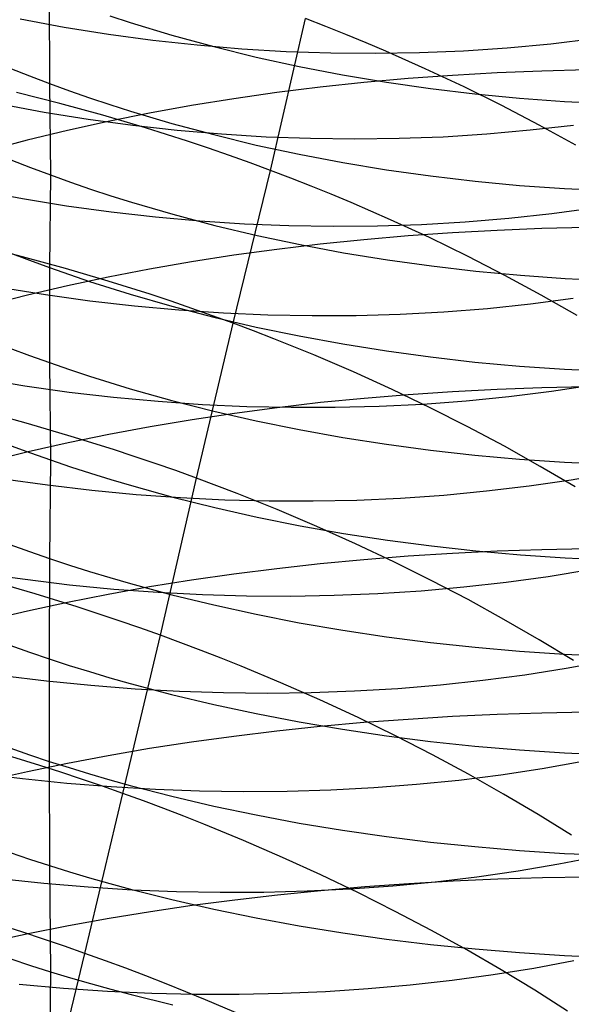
# Model space of a CAD drawing. Extents: x -383 to 1849, y -1185 to -529.
# Tile 800 of 870: x 1825 to 1831, y -970 to -960. Entities that reach past the tile are written whole.
import ezdxf

# ---------------------------------------------------------------- set-up
doc = ezdxf.new("R2010")
doc.units = 0
doc.layers.add('PREDEFINITO', color=7, linetype='CONTINUOUS')

msp = doc.modelspace()

# ---------------------------------------------------------------- linework, layer by layer
at = {"layer": 'PREDEFINITO'}
for p, q in [((1825.258, -959.321, 623.957), (1825.259, -960.295, 625.075)), ((1825.92, -959.557, 623.754), (1826.144, -959.63, 623.692)), ((1824.94, -959.59, 528.361), (1825.421, -959.679, 528.348)), ((1825.421, -959.679, 528.348), (1825.905, -959.757, 528.325)), ((1826.144, -959.63, 623.692), (1826.597, -959.767, 623.575)), ((1827.677, -961.245, 488.825), (1828.059, -959.587, 489.928)), ((1828.281, -959.673, 489.977), (1828.059, -959.587, 489.928)), ((1828.502, -959.761, 490.029), (1828.281, -959.673, 489.977)), ((1825.905, -959.757, 528.325), (1826.39, -959.822, 528.292)), ((1826.597, -959.767, 623.575), (1827.056, -959.893, 623.47)), ((1828.722, -959.851, 490.085), (1828.502, -959.761, 490.029)), ((1826.39, -959.822, 528.292), (1826.876, -959.875, 528.25)), ((1826.876, -959.875, 528.25), (1827.363, -959.916, 528.199)), ((1827.056, -959.893, 623.47), (1827.521, -960.007, 623.374)), ((1828.939, -959.943, 490.144), (1828.722, -959.851, 490.085)), ((1829.787, -959.938, 527.804), (1830.266, -959.905, 527.699)), ((1830.266, -959.905, 527.699), (1830.741, -959.861, 527.584)), ((1830.741, -959.861, 527.584), (1831.213, -959.804, 527.461)), ((1827.363, -959.916, 528.199), (1827.85, -959.945, 528.138)), ((1827.521, -960.007, 623.374), (1827.991, -960.11, 623.29)), ((1827.85, -959.945, 528.138), (1828.336, -959.961, 528.068)), ((1828.336, -959.961, 528.068), (1828.822, -959.965, 527.989)), ((1828.822, -959.965, 527.989), (1829.305, -959.958, 527.901)), ((1829.37, -960.134, 490.272), (1828.939, -959.943, 490.144)), ((1829.305, -959.958, 527.901), (1829.787, -959.938, 527.804)), ((1827.991, -960.11, 623.29), (1828.466, -960.202, 623.215)), ((1824.828, -960.127, 625.227), (1825.043, -960.212, 625.15)), ((1825.043, -960.212, 625.15), (1825.259, -960.295, 625.075)), ((1828.466, -960.202, 623.215), (1828.945, -960.283, 623.152)), ((1829.666, -960.207, 661.789), (1829.181, -960.242, 661.715)), ((1829.793, -960.332, 490.413), (1829.37, -960.134, 490.272)), ((1830.154, -960.179, 661.85), (1829.666, -960.207, 661.789)), ((1830.644, -960.16, 661.898), (1830.154, -960.179, 661.85)), ((1831.135, -960.148, 661.933), (1830.644, -960.16, 661.898)), ((1825.259, -960.295, 625.075), (1825.478, -960.375, 625.004)), ((1825.259, -960.295, 625.075), (1825.271, -961.294, 626.172)), ((1828.699, -960.286, 661.628), (1828.22, -960.337, 661.529)), ((1829.181, -960.242, 661.715), (1828.699, -960.286, 661.628)), ((1828.945, -960.283, 623.152), (1829.427, -960.352, 623.099)), ((1830.208, -960.538, 490.567), (1829.793, -960.332, 490.413)), ((1825.373, -960.513, 488.524), (1824.9, -960.393, 488.505)), ((1825.478, -960.375, 625.004), (1825.698, -960.452, 624.935)), ((1827.746, -960.396, 661.417), (1827.276, -960.463, 661.292)), ((1828.22, -960.337, 661.529), (1827.746, -960.396, 661.417)), ((1829.427, -960.352, 623.099), (1829.913, -960.41, 623.057)), ((1829.913, -960.41, 623.057), (1830.4, -960.456, 623.025)), ((1824.72, -960.518, 527.263), (1825.201, -960.608, 527.249)), ((1825.843, -960.643, 488.557), (1825.373, -960.513, 488.524)), ((1825.698, -960.452, 624.935), (1825.921, -960.526, 624.868)), ((1825.921, -960.526, 624.868), (1826.145, -960.597, 624.805)), ((1826.812, -960.538, 661.154), (1826.353, -960.62, 661.004)), ((1827.276, -960.463, 661.292), (1826.812, -960.538, 661.154)), ((1830.616, -960.751, 490.733), (1830.208, -960.538, 490.567)), ((1830.4, -960.456, 623.025), (1830.89, -960.492, 623.003)), ((1830.89, -960.492, 623.003), (1831.381, -960.516, 622.992)), ((1825.201, -960.608, 527.249), (1825.685, -960.686, 527.225)), ((1826.309, -960.78, 488.603), (1825.843, -960.643, 488.557)), ((1826.353, -960.62, 661.004), (1825.901, -960.711, 660.841)), ((1826.145, -960.597, 624.805), (1826.598, -960.732, 624.685)), ((1825.901, -960.711, 660.841), (1825.456, -960.809, 660.666)), ((1825.685, -960.686, 527.225), (1826.17, -960.752, 527.192)), ((1826.17, -960.752, 527.192), (1826.656, -960.806, 527.149)), ((1826.598, -960.732, 624.685), (1827.057, -960.855, 624.577)), ((1830.518, -960.804, 526.465), (1830.989, -960.75, 526.339)), ((1831.015, -960.971, 490.911), (1830.616, -960.751, 490.733)), ((1825.456, -960.809, 660.666), (1825.018, -960.915, 660.478)), ((1826.771, -960.927, 488.663), (1826.309, -960.78, 488.603)), ((1826.656, -960.806, 527.149), (1827.142, -960.847, 527.096)), ((1827.057, -960.855, 624.577), (1827.522, -960.968, 624.48)), ((1827.142, -960.847, 527.096), (1827.629, -960.877, 527.034)), ((1829.564, -960.877, 526.691), (1830.042, -960.846, 526.583)), ((1830.042, -960.846, 526.583), (1830.518, -960.804, 526.465)), ((1825.018, -960.915, 660.478), (1824.588, -961.029, 660.277)), ((1826.999, -961.003, 488.699), (1826.771, -960.927, 488.663)), ((1827.522, -960.968, 624.48), (1827.992, -961.069, 624.393)), ((1827.629, -960.877, 527.034), (1828.115, -960.895, 526.962)), ((1828.115, -960.895, 526.962), (1828.6, -960.901, 526.881)), ((1828.6, -960.901, 526.881), (1829.083, -960.895, 526.79)), ((1829.083, -960.895, 526.79), (1829.564, -960.877, 526.691)), ((1827.227, -961.082, 488.737), (1826.999, -961.003, 488.699)), ((1827.453, -961.162, 488.78), (1827.227, -961.082, 488.737)), ((1827.992, -961.069, 624.393), (1828.467, -961.159, 624.318)), ((1824.839, -961.129, 626.327), (1825.054, -961.213, 626.248)), ((1827.677, -961.245, 488.825), (1827.453, -961.162, 488.78)), ((1828.467, -961.159, 624.318), (1828.946, -961.238, 624.253)), ((1825.054, -961.213, 626.248), (1825.271, -961.294, 626.172)), ((1825.271, -961.294, 626.172), (1825.259, -962.307, 627.255)), ((1825.271, -961.294, 626.172), (1825.489, -961.373, 626.098)), ((1827.269, -962.915, 487.751), (1827.677, -961.245, 488.825)), ((1827.9, -961.33, 488.875), (1827.677, -961.245, 488.825)), ((1828.946, -961.238, 624.253), (1829.428, -961.306, 624.199)), ((1825.489, -961.373, 626.098), (1825.709, -961.449, 626.027)), ((1828.121, -961.417, 488.927), (1827.9, -961.33, 488.875)), ((1829.428, -961.306, 624.199), (1829.914, -961.363, 624.155)), ((1829.914, -961.363, 624.155), (1830.401, -961.409, 624.122)), ((1830.401, -961.409, 624.122), (1830.891, -961.444, 624.1)), ((1824.483, -961.463, 526.182), (1824.964, -961.554, 526.168)), ((1825.709, -961.449, 626.027), (1825.932, -961.522, 625.96)), ((1828.341, -961.506, 488.983), (1828.121, -961.417, 488.927)), ((1828.559, -961.597, 489.043), (1828.341, -961.506, 488.983)), ((1830.891, -961.444, 624.1), (1831.382, -961.467, 624.089)), ((1824.964, -961.554, 526.168), (1825.448, -961.632, 526.144)), ((1825.932, -961.522, 625.96), (1826.156, -961.592, 625.894)), ((1826.156, -961.592, 625.894), (1826.609, -961.724, 625.772)), ((1828.99, -961.784, 489.172), (1828.559, -961.597, 489.043)), ((1825.448, -961.632, 526.144), (1825.933, -961.699, 526.109)), ((1825.933, -961.699, 526.109), (1826.42, -961.754, 526.065)), ((1826.609, -961.724, 625.772), (1827.068, -961.846, 625.662)), ((1830.282, -961.767, 525.364), (1830.754, -961.716, 525.235)), ((1830.754, -961.716, 525.235), (1831.22, -961.652, 525.097)), ((1826.42, -961.754, 526.065), (1826.906, -961.797, 526.011)), ((1826.906, -961.797, 526.011), (1827.393, -961.828, 525.947)), ((1827.393, -961.828, 525.947), (1827.879, -961.847, 525.873)), ((1828.848, -961.851, 525.698), (1829.329, -961.835, 525.596)), ((1829.414, -961.98, 489.315), (1828.99, -961.784, 489.172)), ((1829.329, -961.835, 525.596), (1829.807, -961.807, 525.485)), ((1829.807, -961.807, 525.485), (1830.282, -961.767, 525.364)), ((1827.068, -961.846, 625.662), (1827.533, -961.956, 625.562)), ((1827.879, -961.847, 525.873), (1828.364, -961.855, 525.79)), ((1828.364, -961.855, 525.79), (1828.848, -961.851, 525.698)), ((1829.667, -961.927, 662.884), (1829.181, -961.961, 662.81)), ((1830.155, -961.901, 662.946), (1829.667, -961.927, 662.884)), ((1830.644, -961.882, 662.994), (1830.155, -961.901, 662.946)), ((1831.135, -961.871, 663.03), (1830.644, -961.882, 662.994)), ((1827.533, -961.956, 625.562), (1828.003, -962.056, 625.474)), ((1828.221, -962.052, 662.622), (1827.746, -962.109, 662.509)), ((1828.003, -962.056, 625.474), (1828.477, -962.145, 625.396)), ((1828.699, -962.003, 662.723), (1828.221, -962.052, 662.622)), ((1829.181, -961.961, 662.81), (1828.699, -962.003, 662.723)), ((1829.83, -962.182, 489.47), (1829.414, -961.98, 489.315)), ((1824.966, -962.188, 487.445), (1824.493, -962.068, 487.425)), ((1824.828, -962.145, 627.414), (1825.043, -962.228, 627.333)), ((1827.746, -962.109, 662.509), (1827.277, -962.173, 662.383)), ((1828.477, -962.145, 625.396), (1828.956, -962.222, 625.329)), ((1825.435, -962.317, 487.478), (1824.966, -962.188, 487.445)), ((1825.043, -962.228, 627.333), (1825.259, -962.307, 627.255)), ((1826.812, -962.245, 662.244), (1826.354, -962.325, 662.092)), ((1827.277, -962.173, 662.383), (1826.812, -962.245, 662.244)), ((1828.956, -962.222, 625.329), (1829.438, -962.289, 625.274)), ((1830.238, -962.392, 489.638), (1829.83, -962.182, 489.47)), ((1825.259, -962.307, 627.255), (1825.478, -962.384, 627.18)), ((1825.259, -962.307, 627.255), (1825.259, -963.345, 628.315)), ((1825.901, -962.454, 487.525), (1825.435, -962.317, 487.478)), ((1826.354, -962.325, 662.092), (1825.902, -962.412, 661.927)), ((1829.438, -962.289, 625.274), (1829.923, -962.345, 625.229)), ((1829.923, -962.345, 625.229), (1830.41, -962.39, 625.196)), ((1825.902, -962.412, 661.927), (1825.457, -962.507, 661.75)), ((1825.478, -962.384, 627.18), (1825.698, -962.459, 627.108)), ((1825.698, -962.459, 627.108), (1825.92, -962.53, 627.039)), ((1826.362, -962.599, 487.586), (1825.901, -962.454, 487.525)), ((1830.638, -962.608, 489.818), (1830.238, -962.392, 489.638)), ((1830.41, -962.39, 625.196), (1830.9, -962.425, 625.173)), ((1830.9, -962.425, 625.173), (1831.39, -962.448, 625.161)), ((1824.734, -962.524, 525.107), (1825.218, -962.603, 525.082)), ((1825.457, -962.507, 661.75), (1825.019, -962.609, 661.56)), ((1825.92, -962.53, 627.039), (1826.144, -962.599, 626.972)), ((1825.019, -962.609, 661.56), (1824.589, -962.719, 661.357)), ((1825.218, -962.603, 525.082), (1825.703, -962.67, 525.046)), ((1825.703, -962.67, 525.046), (1826.189, -962.726, 525.001)), ((1826.144, -962.599, 626.972), (1826.598, -962.729, 626.848)), ((1826.591, -962.675, 487.622), (1826.362, -962.599, 487.586)), ((1826.818, -962.753, 487.661), (1826.591, -962.675, 487.622)), ((1830.519, -962.704, 524.151), (1830.985, -962.643, 524.009)), ((1831.029, -962.831, 490.01), (1830.638, -962.608, 489.818)), ((1826.189, -962.726, 525.001), (1826.675, -962.77, 524.945)), ((1826.598, -962.729, 626.848), (1827.057, -962.848, 626.735)), ((1826.675, -962.77, 524.945), (1827.162, -962.802, 524.88)), ((1827.044, -962.833, 487.704), (1826.818, -962.753, 487.661)), ((1827.162, -962.802, 524.88), (1827.648, -962.823, 524.805)), ((1829.096, -962.816, 524.52), (1829.574, -962.79, 524.407)), ((1829.574, -962.79, 524.407), (1830.048, -962.753, 524.283)), ((1830.048, -962.753, 524.283), (1830.519, -962.704, 524.151)), ((1826.867, -964.608, 486.712), (1827.269, -962.915, 487.751)), ((1827.269, -962.915, 487.751), (1827.044, -962.833, 487.704)), ((1827.057, -962.848, 626.735), (1827.522, -962.957, 626.633)), ((1827.492, -962.999, 487.8), (1827.269, -962.915, 487.751)), ((1827.648, -962.823, 524.805), (1828.132, -962.832, 524.719)), ((1828.132, -962.832, 524.719), (1828.615, -962.83, 524.625)), ((1828.615, -962.83, 524.625), (1829.096, -962.816, 524.52)), ((1827.713, -963.084, 487.854), (1827.492, -962.999, 487.8)), ((1827.522, -962.957, 626.633), (1827.992, -963.054, 626.543)), ((1827.933, -963.172, 487.911), (1827.713, -963.084, 487.854)), ((1827.992, -963.054, 626.543), (1828.467, -963.142, 626.463)), ((1824.828, -963.186, 628.476), (1825.043, -963.267, 628.394)), ((1828.151, -963.262, 487.971), (1827.933, -963.172, 487.911)), ((1828.467, -963.142, 626.463), (1828.946, -963.218, 626.395)), ((1828.946, -963.218, 626.395), (1829.428, -963.284, 626.338)), ((1825.043, -963.267, 628.394), (1825.259, -963.345, 628.315)), ((1825.259, -963.345, 628.315), (1825.478, -963.421, 628.238)), ((1825.259, -963.345, 628.315), (1825.271, -964.409, 629.35)), ((1828.583, -963.448, 488.102), (1828.151, -963.262, 487.971)), ((1829.428, -963.284, 626.338), (1829.913, -963.339, 626.293)), ((1829.913, -963.339, 626.293), (1830.401, -963.384, 626.258)), ((1825.478, -963.421, 628.238), (1825.698, -963.493, 628.165)), ((1829.007, -963.641, 488.247), (1828.583, -963.448, 488.102)), ((1830.401, -963.384, 626.258), (1830.891, -963.418, 626.235)), ((1830.891, -963.418, 626.235), (1831.382, -963.441, 626.222)), ((1824.509, -963.52, 524.068), (1824.992, -963.599, 524.043)), ((1825.698, -963.493, 628.165), (1825.92, -963.564, 628.094)), ((1824.992, -963.599, 524.043), (1825.477, -963.667, 524.006)), ((1825.477, -963.667, 524.006), (1825.962, -963.723, 523.959)), ((1825.92, -963.564, 628.094), (1826.144, -963.631, 628.026)), ((1826.144, -963.631, 628.026), (1826.597, -963.759, 627.9)), ((1829.424, -963.84, 488.404), (1829.007, -963.641, 488.247)), ((1829.668, -963.663, 663.954), (1829.184, -963.696, 663.879)), ((1830.155, -963.638, 664.016), (1829.668, -963.663, 663.954)), ((1830.644, -963.62, 664.065), (1830.155, -963.638, 664.016)), ((1830.284, -963.716, 523.089), (1830.749, -963.657, 522.944)), ((1831.134, -963.61, 664.1), (1830.644, -963.62, 664.065)), ((1830.749, -963.657, 522.944), (1831.209, -963.588, 522.79)), ((1825.962, -963.723, 523.959), (1826.448, -963.768, 523.902)), ((1826.448, -963.768, 523.902), (1826.934, -963.802, 523.835)), ((1826.597, -963.759, 627.9), (1827.057, -963.875, 627.784)), ((1828.703, -963.736, 663.79), (1828.225, -963.783, 663.689)), ((1829.184, -963.696, 663.879), (1828.703, -963.736, 663.79)), ((1829.341, -963.798, 523.35), (1829.815, -963.762, 523.224)), ((1829.815, -963.762, 523.224), (1830.284, -963.716, 523.089)), ((1826.934, -963.802, 523.835), (1827.419, -963.824, 523.758)), ((1827.057, -963.875, 627.784), (1827.522, -963.982, 627.68)), ((1827.751, -963.838, 663.574), (1827.282, -963.9, 663.447)), ((1827.419, -963.824, 523.758), (1827.903, -963.834, 523.671)), ((1828.225, -963.783, 663.689), (1827.751, -963.838, 663.574)), ((1827.903, -963.834, 523.671), (1828.385, -963.834, 523.574)), ((1828.385, -963.834, 523.574), (1828.864, -963.821, 523.467)), ((1828.864, -963.821, 523.467), (1829.341, -963.798, 523.35)), ((1829.833, -964.047, 488.574), (1829.424, -963.84, 488.404)), ((1825.032, -964.015, 486.436), (1824.562, -963.886, 486.402)), ((1826.819, -963.969, 663.306), (1826.361, -964.046, 663.152)), ((1827.282, -963.9, 663.447), (1826.819, -963.969, 663.306)), ((1827.522, -963.982, 627.68), (1827.992, -964.078, 627.588)), ((1825.498, -964.151, 486.484), (1825.032, -964.015, 486.436)), ((1826.361, -964.046, 663.152), (1825.909, -964.13, 662.986)), ((1827.992, -964.078, 627.588), (1828.467, -964.163, 627.507)), ((1830.234, -964.26, 488.756), (1829.833, -964.047, 488.574)), ((1825.909, -964.13, 662.986), (1825.465, -964.221, 662.806)), ((1825.959, -964.295, 486.546), (1825.498, -964.151, 486.484)), ((1828.467, -964.163, 627.507), (1828.945, -964.238, 627.438)), ((1824.84, -964.253, 629.515), (1825.054, -964.332, 629.431)), ((1825.465, -964.221, 662.806), (1825.028, -964.32, 662.614)), ((1826.188, -964.37, 486.582), (1825.959, -964.295, 486.546)), ((1828.945, -964.238, 627.438), (1829.428, -964.303, 627.38)), ((1829.428, -964.303, 627.38), (1829.913, -964.357, 627.333)), ((1830.626, -964.479, 488.951), (1830.234, -964.26, 488.756)), ((1825.028, -964.32, 662.614), (1824.599, -964.426, 662.408)), ((1825.054, -964.332, 629.431), (1825.271, -964.409, 629.35)), ((1825.271, -964.409, 629.35), (1825.259, -965.484, 630.372)), ((1825.271, -964.409, 629.35), (1825.489, -964.483, 629.272)), ((1826.416, -964.447, 486.622), (1826.188, -964.37, 486.582)), ((1829.913, -964.357, 627.333), (1830.401, -964.401, 627.297)), ((1830.401, -964.401, 627.297), (1830.891, -964.434, 627.273)), ((1825.489, -964.483, 629.272), (1825.71, -964.554, 629.197)), ((1826.642, -964.526, 486.665), (1826.416, -964.447, 486.622)), ((1826.867, -964.608, 486.712), (1826.642, -964.526, 486.665)), ((1831.01, -964.704, 489.157), (1830.626, -964.479, 488.951)), ((1830.891, -964.434, 627.273), (1831.382, -964.457, 627.26)), ((1824.753, -964.614, 523.023), (1825.238, -964.682, 522.985)), ((1825.71, -964.554, 629.197), (1825.932, -964.623, 629.125)), ((1825.932, -964.623, 629.125), (1826.156, -964.689, 629.056)), ((1826.473, -966.324, 485.71), (1826.867, -964.608, 486.712)), ((1827.09, -964.691, 486.763), (1826.867, -964.608, 486.712)), ((1830.505, -964.693, 521.9), (1830.964, -964.626, 521.742)), ((1830.964, -964.626, 521.742), (1831.418, -964.548, 521.575)), ((1825.238, -964.682, 522.985), (1825.723, -964.739, 522.938)), ((1825.723, -964.739, 522.938), (1826.208, -964.786, 522.879)), ((1826.156, -964.689, 629.056), (1826.609, -964.814, 628.926)), ((1827.312, -964.776, 486.817), (1827.09, -964.691, 486.763)), ((1830.04, -964.748, 522.048), (1830.505, -964.693, 521.9)), ((1826.208, -964.786, 522.879), (1826.694, -964.82, 522.811)), ((1826.609, -964.814, 628.926), (1827.068, -964.929, 628.809)), ((1826.694, -964.82, 522.811), (1827.178, -964.844, 522.732)), ((1827.178, -964.844, 522.732), (1827.662, -964.856, 522.643)), ((1827.532, -964.863, 486.875), (1827.312, -964.776, 486.817)), ((1828.143, -964.857, 522.543), (1828.622, -964.847, 522.434)), ((1828.622, -964.847, 522.434), (1829.099, -964.825, 522.315)), ((1829.099, -964.825, 522.315), (1829.572, -964.792, 522.186)), ((1829.572, -964.792, 522.186), (1830.04, -964.748, 522.048)), ((1827.068, -964.929, 628.809), (1827.533, -965.034, 628.703)), ((1827.75, -964.952, 486.936), (1827.532, -964.863, 486.875)), ((1827.662, -964.856, 522.643), (1828.143, -964.857, 522.543)), ((1828.182, -965.135, 487.069), (1827.75, -964.952, 486.936)), ((1827.533, -965.034, 628.703), (1828.003, -965.128, 628.608)), ((1828.003, -965.128, 628.608), (1828.477, -965.212, 628.526)), ((1828.607, -965.325, 487.215), (1828.182, -965.135, 487.069)), ((1828.477, -965.212, 628.526), (1828.956, -965.285, 628.455)), ((1824.828, -965.332, 630.54), (1825.043, -965.409, 630.455)), ((1829.025, -965.522, 487.375), (1828.607, -965.325, 487.215)), ((1828.956, -965.285, 628.455), (1829.438, -965.349, 628.395)), ((1829.438, -965.349, 628.395), (1829.923, -965.402, 628.347)), ((1830.644, -965.39, 665.082), (1830.154, -965.407, 665.033)), ((1831.135, -965.381, 665.118), (1830.644, -965.39, 665.082)), ((1825.043, -965.409, 630.455), (1825.259, -965.484, 630.372)), ((1825.259, -965.484, 630.372), (1825.258, -966.583, 631.37)), ((1825.259, -965.484, 630.372), (1825.478, -965.557, 630.293)), ((1829.181, -965.462, 664.895), (1828.699, -965.5, 664.806)), ((1829.666, -965.431, 664.97), (1829.181, -965.462, 664.895)), ((1830.154, -965.407, 665.033), (1829.666, -965.431, 664.97)), ((1829.923, -965.402, 628.347), (1830.41, -965.445, 628.311)), ((1830.41, -965.445, 628.311), (1830.899, -965.478, 628.286)), ((1830.899, -965.478, 628.286), (1831.39, -965.501, 628.273)), ((1825.478, -965.557, 630.293), (1825.698, -965.627, 630.217)), ((1827.746, -965.598, 664.588), (1827.276, -965.657, 664.459)), ((1828.22, -965.545, 664.703), (1827.746, -965.598, 664.588)), ((1828.699, -965.5, 664.806), (1828.22, -965.545, 664.703)), ((1829.435, -965.726, 487.547), (1829.025, -965.522, 487.375)), ((1830.714, -965.681, 520.712), (1831.167, -965.606, 520.542)), ((1824.509, -965.644, 522.02), (1824.993, -965.713, 521.982)), ((1824.993, -965.713, 521.982), (1825.478, -965.772, 521.934)), ((1825.698, -965.627, 630.217), (1825.921, -965.694, 630.143)), ((1825.921, -965.694, 630.143), (1826.145, -965.759, 630.073)), ((1827.276, -965.657, 664.459), (1826.812, -965.724, 664.317)), ((1830.255, -965.744, 520.873), (1830.714, -965.681, 520.712)), ((1825.102, -965.872, 485.481), (1824.635, -965.737, 485.433)), ((1825.478, -965.772, 521.934), (1825.963, -965.819, 521.874)), ((1826.354, -965.797, 664.163), (1825.901, -965.878, 663.995)), ((1825.963, -965.819, 521.874), (1826.448, -965.855, 521.804)), ((1826.145, -965.759, 630.073), (1826.598, -965.881, 629.941)), ((1826.812, -965.724, 664.317), (1826.354, -965.797, 664.163)), ((1829.323, -965.839, 521.166), (1829.791, -965.797, 521.024)), ((1829.837, -965.935, 487.732), (1829.435, -965.726, 487.547)), ((1829.791, -965.797, 521.024), (1830.255, -965.744, 520.873)), ((1825.564, -966.015, 485.543), (1825.102, -965.872, 485.481)), ((1825.901, -965.878, 663.995), (1825.456, -965.965, 663.814)), ((1826.448, -965.855, 521.804), (1826.932, -965.88, 521.723)), ((1826.598, -965.881, 629.941), (1827.057, -965.993, 629.821)), ((1826.932, -965.88, 521.723), (1827.415, -965.894, 521.632)), ((1827.415, -965.894, 521.632), (1827.896, -965.897, 521.531)), ((1827.896, -965.897, 521.531), (1828.375, -965.888, 521.419)), ((1828.375, -965.888, 521.419), (1828.851, -965.869, 521.297)), ((1828.851, -965.869, 521.297), (1829.323, -965.839, 521.166)), ((1825.456, -965.965, 663.814), (1825.019, -966.06, 663.62)), ((1825.793, -966.089, 485.579), (1825.564, -966.015, 485.543)), ((1827.057, -965.993, 629.821), (1827.522, -966.095, 629.713)), ((1830.23, -966.151, 487.929), (1829.837, -965.935, 487.732)), ((1825.019, -966.06, 663.62), (1824.589, -966.162, 663.413)), ((1826.021, -966.165, 485.619), (1825.793, -966.089, 485.579)), ((1827.522, -966.095, 629.713), (1827.992, -966.187, 629.617)), ((1826.248, -966.244, 485.663), (1826.021, -966.165, 485.619)), ((1826.473, -966.324, 485.71), (1826.248, -966.244, 485.663)), ((1827.992, -966.187, 629.617), (1828.467, -966.27, 629.533)), ((1830.614, -966.373, 488.138), (1830.23, -966.151, 487.929)), ((1826.064, -968.054, 484.739), (1826.473, -966.324, 485.71)), ((1826.696, -966.406, 485.761), (1826.473, -966.324, 485.71)), ((1828.467, -966.27, 629.533), (1828.946, -966.342, 629.461)), ((1828.946, -966.342, 629.461), (1829.428, -966.404, 629.4)), ((1824.827, -966.434, 631.54), (1825.042, -966.51, 631.453)), ((1826.918, -966.49, 485.815), (1826.696, -966.406, 485.761)), ((1829.428, -966.404, 629.4), (1829.914, -966.456, 629.351)), ((1829.914, -966.456, 629.351), (1830.401, -966.499, 629.314)), ((1830.99, -966.599, 488.359), (1830.614, -966.373, 488.138)), ((1825.042, -966.51, 631.453), (1825.258, -966.583, 631.37)), ((1827.139, -966.576, 485.874), (1826.918, -966.49, 485.815)), ((1830.401, -966.499, 629.314), (1830.891, -966.531, 629.289)), ((1830.891, -966.531, 629.289), (1831.382, -966.554, 629.275)), ((1825.258, -966.583, 631.37), (1825.477, -966.654, 631.289)), ((1825.258, -966.583, 631.37), (1825.258, -967.702, 632.345)), ((1825.477, -966.654, 631.289), (1825.697, -966.722, 631.211)), ((1827.358, -966.663, 485.935), (1827.139, -966.576, 485.874)), ((1827.79, -966.843, 486.069), (1827.358, -966.663, 485.935)), ((1830.91, -966.684, 519.53), (1831.356, -966.601, 519.347)), ((1824.742, -966.764, 521), (1825.227, -966.823, 520.95)), ((1825.697, -966.722, 631.211), (1825.919, -966.788, 631.136)), ((1825.919, -966.788, 631.136), (1826.143, -966.852, 631.065)), ((1830, -966.816, 519.868), (1830.458, -966.756, 519.704)), ((1830.458, -966.756, 519.704), (1830.91, -966.684, 519.53)), ((1825.227, -966.823, 520.95), (1825.712, -966.871, 520.889)), ((1825.712, -966.871, 520.889), (1826.197, -966.909, 520.818)), ((1826.143, -966.852, 631.065), (1826.596, -966.971, 630.931)), ((1828.216, -967.031, 486.216), (1827.79, -966.843, 486.069)), ((1829.069, -966.905, 520.167), (1829.537, -966.866, 520.022)), ((1829.537, -966.866, 520.022), (1830, -966.816, 519.868)), ((1826.197, -966.909, 520.818), (1826.681, -966.935, 520.735)), ((1826.596, -966.971, 630.931), (1827.056, -967.081, 630.809)), ((1826.681, -966.935, 520.735), (1827.163, -966.951, 520.642)), ((1827.163, -966.951, 520.642), (1827.644, -966.956, 520.539)), ((1827.644, -966.956, 520.539), (1828.122, -966.95, 520.425)), ((1828.122, -966.95, 520.425), (1828.597, -966.933, 520.301)), ((1828.597, -966.933, 520.301), (1829.069, -966.905, 520.167)), ((1827.056, -967.081, 630.809), (1827.521, -967.181, 630.699)), ((1828.634, -967.224, 486.377), (1828.216, -967.031, 486.216)), ((1827.521, -967.181, 630.699), (1827.991, -967.271, 630.601)), ((1829.667, -967.213, 665.962), (1829.182, -967.243, 665.886)), ((1830.155, -967.19, 666.025), (1829.667, -967.213, 665.962)), ((1830.644, -967.175, 666.075), (1830.155, -967.19, 666.025)), ((1831.136, -967.166, 666.11), (1830.644, -967.175, 666.075)), ((1828.221, -967.322, 665.693), (1827.746, -967.372, 665.576)), ((1827.991, -967.271, 630.601), (1828.466, -967.352, 630.515)), ((1828.699, -967.279, 665.796), (1828.221, -967.322, 665.693)), ((1829.044, -967.424, 486.551), (1828.634, -967.224, 486.377)), ((1829.182, -967.243, 665.886), (1828.699, -967.279, 665.796)), ((1827.277, -967.429, 665.446), (1826.812, -967.493, 665.303)), ((1827.746, -967.372, 665.576), (1827.277, -967.429, 665.446)), ((1828.466, -967.352, 630.515), (1828.945, -967.423, 630.441)), ((1828.945, -967.423, 630.441), (1829.427, -967.484, 630.379)), ((1829.447, -967.63, 486.737), (1829.044, -967.424, 486.551)), ((1826.812, -967.493, 665.303), (1826.354, -967.563, 665.147)), ((1829.427, -967.484, 630.379), (1829.912, -967.535, 630.33)), ((1829.912, -967.535, 630.33), (1830.4, -967.577, 630.292)), ((1825.155, -967.748, 484.569), (1824.693, -967.606, 484.506)), ((1824.827, -967.556, 632.519), (1825.042, -967.63, 632.43)), ((1825.042, -967.63, 632.43), (1825.258, -967.702, 632.345)), ((1825.902, -967.641, 664.977), (1825.457, -967.725, 664.795)), ((1826.354, -967.563, 665.147), (1825.902, -967.641, 664.977)), ((1829.841, -967.842, 486.936), (1829.447, -967.63, 486.737)), ((1830.4, -967.577, 630.292), (1830.89, -967.609, 630.265)), ((1830.89, -967.609, 630.265), (1831.381, -967.631, 630.251)), ((1825.457, -967.725, 664.795), (1825.019, -967.816, 664.599)), ((1825.384, -967.821, 484.606), (1825.155, -967.748, 484.569)), ((1825.258, -967.702, 632.345), (1825.477, -967.771, 632.263)), ((1825.258, -967.702, 632.345), (1825.26, -968.84, 633.296)), ((1830.647, -967.78, 518.54), (1831.093, -967.701, 518.353)), ((1824.48, -967.83, 520.037), (1824.965, -967.89, 519.987)), ((1825.019, -967.816, 664.599), (1824.589, -967.913, 664.39)), ((1825.612, -967.897, 484.647), (1825.384, -967.821, 484.606)), ((1825.477, -967.771, 632.263), (1825.697, -967.838, 632.184)), ((1825.697, -967.838, 632.184), (1825.919, -967.903, 632.107)), ((1829.737, -967.906, 518.884), (1830.195, -967.849, 518.717)), ((1830.226, -968.059, 487.147), (1829.841, -967.842, 486.936)), ((1830.195, -967.849, 518.717), (1830.647, -967.78, 518.54)), ((1824.965, -967.89, 519.987), (1825.45, -967.94, 519.925)), ((1825.45, -967.94, 519.925), (1825.935, -967.978, 519.852)), ((1825.839, -967.974, 484.691), (1825.612, -967.897, 484.647)), ((1825.919, -967.903, 632.107), (1826.143, -967.965, 632.034)), ((1826.143, -967.965, 632.034), (1826.597, -968.082, 631.898)), ((1828.807, -967.988, 519.188), (1829.274, -967.953, 519.042)), ((1829.274, -967.953, 519.042), (1829.737, -967.906, 518.884)), ((1825.648, -969.8, 483.801), (1826.064, -968.054, 484.739)), ((1826.064, -968.054, 484.739), (1825.839, -967.974, 484.691)), ((1825.935, -967.978, 519.852), (1826.419, -968.007, 519.768)), ((1826.287, -968.135, 484.79), (1826.064, -968.054, 484.739)), ((1826.419, -968.007, 519.768), (1826.902, -968.025, 519.673)), ((1826.902, -968.025, 519.673), (1827.382, -968.032, 519.568)), ((1827.382, -968.032, 519.568), (1827.86, -968.028, 519.452)), ((1827.86, -968.028, 519.452), (1828.335, -968.013, 519.325)), ((1828.335, -968.013, 519.325), (1828.807, -967.988, 519.188)), ((1830.602, -968.282, 487.37), (1830.226, -968.059, 487.147)), ((1826.51, -968.218, 484.845), (1826.287, -968.135, 484.79)), ((1826.597, -968.082, 631.898), (1827.056, -968.19, 631.773)), ((1826.73, -968.302, 484.904), (1826.51, -968.218, 484.845)), ((1827.056, -968.19, 631.773), (1827.521, -968.287, 631.661)), ((1827.521, -968.287, 631.661), (1827.991, -968.376, 631.562)), ((1830.968, -968.509, 487.604), (1830.602, -968.282, 487.37)), ((1826.949, -968.389, 484.967), (1826.73, -968.302, 484.904)), ((1827.382, -968.567, 485.102), (1826.949, -968.389, 484.967)), ((1827.991, -968.376, 631.562), (1828.466, -968.455, 631.474)), ((1828.466, -968.455, 631.474), (1828.945, -968.524, 631.399)), ((1827.808, -968.751, 485.251), (1827.382, -968.567, 485.102)), ((1828.945, -968.524, 631.399), (1829.427, -968.584, 631.336)), ((1829.427, -968.584, 631.336), (1829.912, -968.634, 631.285)), ((1824.829, -968.698, 633.473), (1825.043, -968.77, 633.383)), ((1829.912, -968.634, 631.285), (1830.4, -968.675, 631.246)), ((1830.4, -968.675, 631.246), (1830.89, -968.707, 631.219)), ((1830.89, -968.707, 631.219), (1831.381, -968.729, 631.204)), ((1825.043, -968.77, 633.383), (1825.26, -968.84, 633.296)), ((1828.227, -968.942, 485.414), (1827.808, -968.751, 485.251)), ((1830.385, -968.899, 517.573), (1830.829, -968.823, 517.383)), ((1830.829, -968.823, 517.383), (1831.267, -968.737, 517.182)), ((1825.26, -968.84, 633.296), (1825.478, -968.908, 633.213)), ((1825.26, -968.84, 633.296), (1825.27, -970, 634.222)), ((1825.478, -968.908, 633.213), (1825.699, -968.973, 633.132)), ((1828.638, -969.139, 485.589), (1828.227, -968.942, 485.414)), ((1829.934, -968.964, 517.754), (1830.385, -968.899, 517.573)), ((1824.714, -968.983, 519.048), (1825.199, -969.034, 518.985)), ((1825.199, -969.034, 518.985), (1825.683, -969.074, 518.91)), ((1825.699, -968.973, 633.132), (1825.921, -969.036, 633.055)), ((1825.921, -969.036, 633.055), (1826.145, -969.097, 632.981)), ((1829.189, -969.04, 666.846), (1828.707, -969.074, 666.756)), ((1829.016, -969.062, 518.084), (1829.478, -969.018, 517.924)), ((1829.674, -969.012, 666.923), (1829.189, -969.04, 666.846)), ((1829.478, -969.018, 517.924), (1829.934, -968.964, 517.754)), ((1830.162, -968.991, 666.986), (1829.674, -969.012, 666.923)), ((1830.651, -968.976, 667.035), (1830.162, -968.991, 666.986)), ((1831.142, -968.968, 667.071), (1830.651, -968.976, 667.035)), ((1825.683, -969.074, 518.91), (1826.166, -969.104, 518.825)), ((1826.145, -969.097, 632.981), (1826.598, -969.211, 632.842)), ((1826.166, -969.104, 518.825), (1826.648, -969.123, 518.728)), ((1826.648, -969.123, 518.728), (1827.128, -969.132, 518.621)), ((1827.128, -969.132, 518.621), (1827.605, -969.13, 518.502)), ((1827.605, -969.13, 518.502), (1828.079, -969.118, 518.374)), ((1828.229, -969.115, 666.652), (1827.755, -969.163, 666.534)), ((1828.079, -969.118, 518.374), (1828.549, -969.095, 518.234)), ((1828.707, -969.074, 666.756), (1828.229, -969.115, 666.652)), ((1828.549, -969.095, 518.234), (1829.016, -969.062, 518.084)), ((1829.041, -969.341, 485.778), (1828.638, -969.139, 485.589)), ((1826.598, -969.211, 632.842), (1827.057, -969.316, 632.716)), ((1827.286, -969.217, 666.404), (1826.822, -969.278, 666.259)), ((1827.755, -969.163, 666.534), (1827.286, -969.217, 666.404)), ((1826.364, -969.345, 666.102), (1825.912, -969.419, 665.931)), ((1826.822, -969.278, 666.259), (1826.364, -969.345, 666.102)), ((1827.057, -969.316, 632.716), (1827.522, -969.412, 632.602)), ((1829.436, -969.549, 485.979), (1829.041, -969.341, 485.778)), ((1825.912, -969.419, 665.931), (1825.467, -969.5, 665.746)), ((1827.522, -969.412, 632.602), (1827.992, -969.498, 632.5)), ((1825.029, -969.587, 665.549), (1824.6, -969.68, 665.338)), ((1824.968, -969.57, 483.667), (1824.738, -969.497, 483.63)), ((1825.196, -969.645, 483.708), (1824.968, -969.57, 483.667)), ((1825.467, -969.5, 665.746), (1825.029, -969.587, 665.549)), ((1827.992, -969.498, 632.5), (1828.467, -969.575, 632.411)), ((1828.467, -969.575, 632.411), (1828.946, -969.643, 632.335)), ((1829.822, -969.762, 486.192), (1829.436, -969.549, 485.979)), ((1825.423, -969.722, 483.753), (1825.196, -969.645, 483.708)), ((1828.946, -969.643, 632.335), (1829.428, -969.702, 632.27)), ((1825.217, -971.56, 482.896), (1825.648, -969.8, 483.801)), ((1825.648, -969.8, 483.801), (1825.423, -969.722, 483.753)), ((1825.872, -969.88, 483.853), (1825.648, -969.8, 483.801)), ((1829.428, -969.702, 632.27), (1829.914, -969.751, 632.218)), ((1830.199, -969.98, 486.417), (1829.822, -969.762, 486.192)), ((1829.914, -969.751, 632.218), (1830.401, -969.791, 632.179)), ((1830.401, -969.791, 632.179), (1830.891, -969.822, 632.151)), ((1824.839, -969.861, 634.402), (1825.054, -969.931, 634.31)), ((1826.094, -969.962, 483.909), (1825.872, -969.88, 483.853)), ((1830.557, -969.96, 516.432), (1830.994, -969.878, 516.228)), ((1830.891, -969.822, 632.151), (1831.382, -969.844, 632.136)), ((1825.054, -969.931, 634.31), (1825.27, -970, 634.222)), ((1825.27, -970, 634.222), (1825.26, -971.171, 635.132)), ((1825.27, -970, 634.222), (1825.489, -970.066, 634.137)), ((1826.315, -970.046, 483.969), (1826.094, -969.962, 483.909)), ((1830.113, -970.032, 516.626), (1830.557, -969.96, 516.432)), ((1830.566, -970.203, 486.654), (1830.199, -969.98, 486.417)), ((1825.489, -970.066, 634.137), (1825.709, -970.129, 634.056)), ((1826.535, -970.131, 484.032), (1826.315, -970.046, 483.969)), ((1829.206, -970.145, 516.983), (1829.662, -970.094, 516.809)), ((1829.662, -970.094, 516.809), (1830.113, -970.032, 516.626)), ((1824.929, -970.138, 518.062), (1825.413, -970.18, 517.986)), ((1825.413, -970.18, 517.986), (1825.896, -970.212, 517.899)), ((1825.709, -970.129, 634.056), (1825.931, -970.191, 633.977)), ((1825.896, -970.212, 517.899), (1826.378, -970.233, 517.8)), ((1825.931, -970.191, 633.977), (1826.155, -970.25, 633.902)), ((1826.378, -970.233, 517.8), (1826.857, -970.244, 517.691)), ((1826.968, -970.307, 484.168), (1826.535, -970.131, 484.032)), ((1827.809, -970.235, 517.44), (1828.279, -970.215, 517.298)), ((1828.279, -970.215, 517.298), (1828.745, -970.185, 517.145)), ((1828.745, -970.185, 517.145), (1829.206, -970.145, 516.983)), ((1830.924, -970.43, 486.902), (1830.566, -970.203, 486.654)), ((1826.155, -970.25, 633.902), (1826.608, -970.362, 633.761)), ((1826.857, -970.244, 517.691), (1827.335, -970.245, 517.571)), ((1827.395, -970.488, 484.319), (1826.968, -970.307, 484.168)), ((1827.335, -970.245, 517.571), (1827.809, -970.235, 517.44))]:
    msp.add_line(p, q, dxfattribs=at)

doc.saveas('drawing.dxf')
